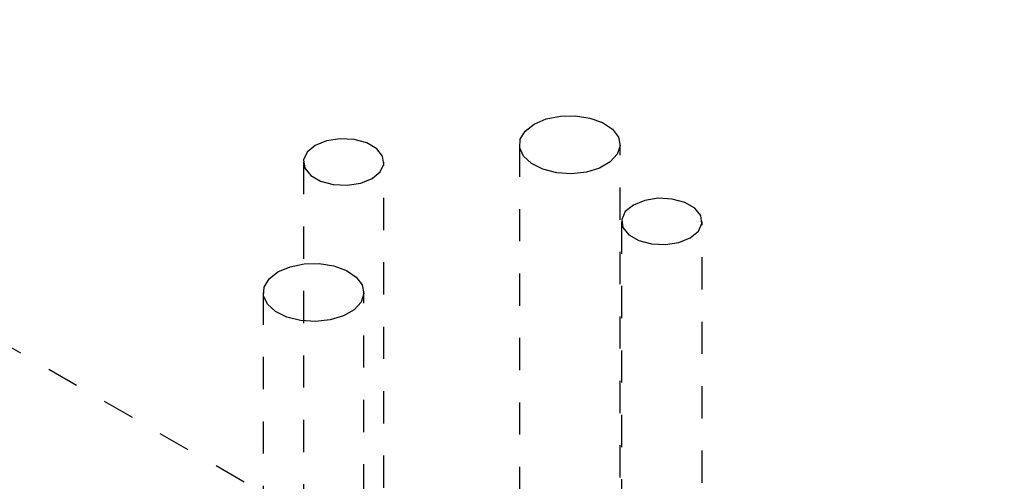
# Model space of a CAD drawing. Header units: inches. Extents: x 1907 to 2452, y -210 to -54.
# Tile 499 of 656: x 2002.07 to 2005.12, y -189.36 to -187.92. Entities that reach past the tile are written whole.
import ezdxf

# ---------------------------------------------------------------- set-up
doc = ezdxf.new("R2010")
doc.units = ezdxf.units.IN
doc.header["$LTSCALE"] = 0.5
doc.header["$MEASUREMENT"] = 0
doc.linetypes.add('HIDDEN', pattern=[0.225, 0.15, -0.075])
doc.layers.add('SID-M-H', color=4, linetype='HIDDEN')
doc.layers.add('SID-M-S', color=105, linetype='Continuous')

msp = doc.modelspace()

# ---------------------------------------------------------------- linework, layer by layer
at = {"layer": 'SID-M-H'}
for p, q in [((2012.98429, -195.25915), (1991.78034, -183.01837)), ((2003.61915, -188.31236), (2003.61915, -189.94544)), ((2003.93165, -189.94544), (2003.93165, -188.31236)), ((2002.94895, -188.36624), (2002.94895, -190.7774)), ((2003.19895, -190.7774), (2003.19895, -188.36624)), ((2003.93607, -188.55075), (2003.93607, -190.96191)), ((2004.18607, -190.96191), (2004.18607, -188.55075)), ((2002.82436, -188.77118), (2002.82436, -190.40426)), ((2003.13686, -190.40426), (2003.13686, -188.77118))]:
    msp.add_line(p, q, dxfattribs=at)
at = {"layer": 'SID-M-S'}
for p, q in [((2003.66492, -188.24858), (2003.70239, -188.23261)), ((2003.70239, -188.23261), (2003.74635, -188.22373)), ((2003.74635, -188.22373), (2003.7929, -188.22273)), ((2003.7929, -188.22273), (2003.83788, -188.22968)), ((2003.83788, -188.22968), (2003.87732, -188.24399)), ((2003.87732, -188.24399), (2003.9077, -188.26437)), ((2003.62188, -188.29559), (2003.63726, -188.27021)), ((2003.63726, -188.27021), (2003.66492, -188.24858)), ((2003.9077, -188.26437), (2003.92633, -188.28901)), ((2003.02112, -188.30084), (2002.98556, -188.31522)), ((2003.06306, -188.29436), (2003.02112, -188.30084)), ((2003.1063, -188.29654), (2003.06306, -188.29436)), ((2003.14565, -188.30713), (2003.1063, -188.29654)), ((2003.62013, -188.32246), (2003.62188, -188.29559)), ((2003.92633, -188.28901), (2003.93154, -188.31573)), ((2002.96066, -188.33575), (2002.94943, -188.35995)), ((2002.98556, -188.31522), (2002.96066, -188.33575)), ((2003.17635, -188.32485), (2003.14565, -188.30713)), ((2003.19469, -188.34757), (2003.17635, -188.32485)), ((2003.63219, -188.34843), (2003.62013, -188.32246)), ((2003.93154, -188.31573), (2003.92288, -188.34215)), ((2002.94943, -188.35995), (2002.95321, -188.38492)), ((2003.19848, -188.37253), (2003.19469, -188.34757)), ((2003.65697, -188.3712), (2003.63219, -188.34843)), ((2003.90112, -188.36592), (2003.86819, -188.38494)), ((2003.92288, -188.34215), (2003.90112, -188.36592)), ((2002.95321, -188.38492), (2002.97156, -188.40763)), ((2003.16234, -188.41727), (2003.18724, -188.39674)), ((2003.18724, -188.39674), (2003.19848, -188.37253)), ((2003.69227, -188.38874), (2003.65697, -188.3712)), ((2003.73496, -188.39949), (2003.69227, -188.38874)), ((2003.82701, -188.3975), (2003.78124, -188.4025)), ((2003.86819, -188.38494), (2003.82701, -188.3975)), ((2002.97156, -188.40763), (2003.00225, -188.42535)), ((2003.00225, -188.42535), (2003.0416, -188.43594)), ((2003.12678, -188.43164), (2003.16234, -188.41727)), ((2003.78124, -188.4025), (2003.73496, -188.39949)), ((2003.0416, -188.43594), (2003.08485, -188.43813)), ((2003.08485, -188.43813), (2003.12678, -188.43164)), ((2004.00825, -188.48535), (2003.97268, -188.49973)), ((2004.05018, -188.47886), (2004.00825, -188.48535)), ((2004.09342, -188.48105), (2004.05018, -188.47886)), ((2004.13277, -188.49164), (2004.09342, -188.48105)), ((2003.97268, -188.49973), (2003.94778, -188.52025)), ((2004.16347, -188.50936), (2004.13277, -188.49164)), ((2004.18181, -188.53207), (2004.16347, -188.50936)), ((2003.94778, -188.52025), (2003.93655, -188.54446)), ((2003.93655, -188.54446), (2003.94033, -188.56943)), ((2004.1856, -188.55704), (2004.18181, -188.53207)), ((2003.94033, -188.56943), (2003.95868, -188.59214)), ((2004.17436, -188.58125), (2004.1856, -188.55704)), ((2003.95868, -188.59214), (2003.98938, -188.60986)), ((2003.98938, -188.60986), (2004.02872, -188.62045)), ((2004.1139, -188.61615), (2004.14946, -188.60178)), ((2004.14946, -188.60178), (2004.17436, -188.58125)), ((2004.02872, -188.62045), (2004.07197, -188.62264)), ((2004.07197, -188.62264), (2004.1139, -188.61615)), ((2002.87013, -188.7074), (2002.9076, -188.69143)), ((2002.9076, -188.69143), (2002.95156, -188.68255)), ((2002.95156, -188.68255), (2002.99811, -188.68155)), ((2002.99811, -188.68155), (2003.0431, -188.68851)), ((2003.0431, -188.68851), (2003.08253, -188.70281)), ((2003.08253, -188.70281), (2003.11291, -188.72319)), ((2002.82709, -188.75441), (2002.84247, -188.72903)), ((2002.84247, -188.72903), (2002.87013, -188.7074)), ((2003.11291, -188.72319), (2003.13154, -188.74784)), ((2002.82535, -188.78128), (2002.82709, -188.75441)), ((2003.13154, -188.74784), (2003.13675, -188.77455)), ((2002.8374, -188.80725), (2002.82535, -188.78128)), ((2003.13675, -188.77455), (2003.12809, -188.80097)), ((2002.86218, -188.83002), (2002.8374, -188.80725)), ((2003.10633, -188.82474), (2003.0734, -188.84376)), ((2003.12809, -188.80097), (2003.10633, -188.82474)), ((2002.89748, -188.84756), (2002.86218, -188.83002)), ((2002.94017, -188.85831), (2002.89748, -188.84756)), ((2003.0734, -188.84376), (2003.03222, -188.85632)), ((2002.98646, -188.86132), (2002.94017, -188.85831)), ((2003.03222, -188.85632), (2002.98646, -188.86132))]:
    msp.add_line(p, q, dxfattribs=at)

doc.saveas('drawing.dxf')
